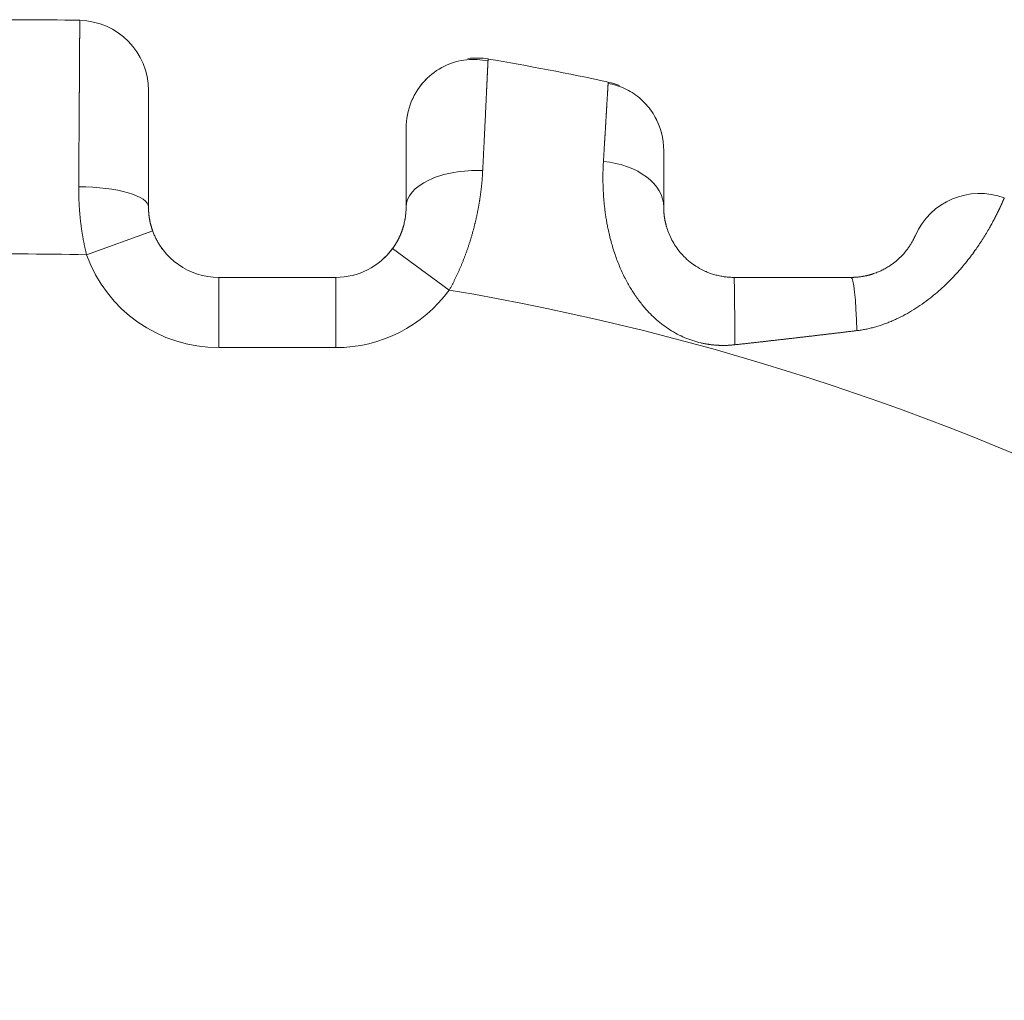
# Model space of a CAD drawing. Header units: millimetres. Extents: x 25069 to 61396, y 8621 to 21558.
# Tile 598 of 656: x 58166 to 58187, y 16237 to 16258. Entities that reach past the tile are written whole.
import ezdxf

# ---------------------------------------------------------------- set-up
doc = ezdxf.new("R2010")
doc.units = ezdxf.units.MM
doc.layers.add('10', color=7, linetype='Continuous')

msp = doc.modelspace()

# ---------------------------------------------------------------- linework, layer by layer
at = {"layer": '10', "color": 7, "linetype": 'Continuous', "lineweight": 20}
for p, q in [((58168.89, 16253.118), (58167.479, 16252.609)), ((58174.011, 16252.743), (58175.222, 16251.858)), ((58172.8, 16252.128), (58170.3, 16252.128)), ((58170.3, 16252.128), (58170.3, 16250.628)), ((58170.3, 16252.128), (58172.8, 16252.128)), ((58172.8, 16252.128), (58172.8, 16250.628)), ((58172.8, 16250.628), (58170.3, 16250.628))]:
    msp.add_line(p, q, dxfattribs=at)
for centre, radius, start, end in [((58166.05, 16197.628), 60, 88.77564, 91.22436), ((58166.05, 16197.628), 60, 88.77564, 91.22436), ((58167.3, 16256.114), 1.5, 0, 88.7756), ((58175.8, 16255.31), 1.5, 80.4059, 96.9354), ((58166.05, 16197.628), 60, 77.91228, 80.40593), ((58166.05, 16197.628), 60, 77.91271, 80.40593), ((58175.8, 16255.31), 1.5, 135.6542, 180), ((58178.3, 16254.831), 1.5, 68.3453, 77.9127), ((58178.3, 16254.831), 1.5, 0, 29.6811), ((58186.546, 16252.42), 1.5, 69.4907, 156.2549), ((58170.3, 16253.628), 1.5, 199.8474, 270), ((58170.3, 16253.628), 1.5, 199.8474, 270), ((58166.05, 16197.628), 55, 88.512, 91.488), ((58172.8, 16253.628), 1.5, 270, 323.8387), ((58172.8, 16253.628), 1.5, 270, 323.8387), ((58170.3, 16253.628), 3, 199.8474, 270), ((58172.8, 16253.628), 3, 270, 323.8387), ((58166.05, 16197.628), 55, 45.2653, 80.4002)]:
    msp.add_arc(centre, radius, start, end, dxfattribs=at)
for centre, major_axis, ratio, start_param, end_param in [((58178.3, 16253.628), (-1.5, 0), 0.655346, 3.141593, 4.570002), ((58175.8, 16253.628), (-1.5, 0), 0.520736, 4.621972, 6.283185), ((58167.3, 16253.628), (1.5, 0), 0.289634, 0, 1.564331), ((58181.3, 16250.628), (0, -1.5), 0.01189, 1.612094, 3.141593), ((58183.8, 16250.628), (0, -1.5), 0.083537, 1.815244, 3.141593)]:
    msp.add_ellipse(centre, major_axis=major_axis, ratio=ratio, start_param=start_param, end_param=end_param, dxfattribs=at)
for points, knots in [([(58167.31, 16254.062), (58167.31, 16254.074), (58167.31, 16254.096), (58167.311, 16254.13), (58167.311, 16254.164), (58167.311, 16254.197), (58167.311, 16254.231), (58167.311, 16254.264), (58167.312, 16254.298), (58167.312, 16254.331), (58167.312, 16254.364), (58167.312, 16254.397), (58167.313, 16254.429), (58167.313, 16254.462), (58167.313, 16254.495), (58167.313, 16254.527), (58167.313, 16254.559), (58167.314, 16254.592), (58167.314, 16254.624), (58167.314, 16254.656), (58167.314, 16254.687), (58167.314, 16254.719), (58167.315, 16254.75), (58167.315, 16254.782), (58167.315, 16254.813), (58167.315, 16254.844), (58167.316, 16254.875), (58167.316, 16254.906), (58167.316, 16254.937), (58167.316, 16254.967), (58167.316, 16254.998), (58167.317, 16255.028), (58167.317, 16255.058), (58167.317, 16255.088), (58167.317, 16255.118), (58167.317, 16255.147), (58167.318, 16255.177), (58167.318, 16255.206), (58167.318, 16255.235), (58167.318, 16255.264), (58167.318, 16255.293), (58167.319, 16255.322), (58167.319, 16255.351), (58167.319, 16255.379), (58167.319, 16255.407), (58167.319, 16255.435), (58167.319, 16255.463), (58167.32, 16255.491), (58167.32, 16255.519), (58167.32, 16255.546), (58167.32, 16255.573), (58167.32, 16255.601), (58167.321, 16255.628), (58167.321, 16255.654), (58167.321, 16255.681), (58167.321, 16255.707), (58167.321, 16255.734), (58167.321, 16255.76), (58167.322, 16255.786), (58167.322, 16255.812), (58167.322, 16255.837), (58167.322, 16255.863), (58167.322, 16255.888), (58167.322, 16255.913), (58167.323, 16255.938), (58167.323, 16255.963), (58167.323, 16255.987), (58167.323, 16256.012), (58167.323, 16256.036), (58167.323, 16256.06), (58167.324, 16256.084), (58167.324, 16256.108), (58167.324, 16256.131), (58167.324, 16256.155), (58167.324, 16256.178), (58167.324, 16256.201), (58167.324, 16256.223), (58167.325, 16256.246), (58167.325, 16256.269), (58167.325, 16256.291), (58167.325, 16256.313), (58167.325, 16256.335), (58167.325, 16256.357), (58167.325, 16256.378), (58167.326, 16256.399), (58167.326, 16256.421), (58167.326, 16256.442), (58167.326, 16256.462), (58167.326, 16256.483), (58167.326, 16256.503), (58167.326, 16256.524), (58167.327, 16256.544), (58167.327, 16256.564), (58167.327, 16256.583), (58167.327, 16256.603), (58167.327, 16256.622), (58167.327, 16256.641), (58167.327, 16256.66), (58167.327, 16256.679), (58167.327, 16256.697), (58167.328, 16256.716), (58167.328, 16256.734), (58167.328, 16256.752), (58167.328, 16256.77), (58167.328, 16256.787), (58167.328, 16256.805), (58167.328, 16256.822), (58167.328, 16256.839), (58167.328, 16256.856), (58167.329, 16256.873), (58167.329, 16256.889), (58167.329, 16256.905), (58167.329, 16256.921), (58167.329, 16256.937), (58167.329, 16256.953), (58167.329, 16256.969), (58167.329, 16256.984), (58167.329, 16256.999), (58167.329, 16257.014), (58167.329, 16257.029), (58167.33, 16257.043), (58167.33, 16257.058), (58167.33, 16257.072), (58167.33, 16257.086), (58167.33, 16257.1), (58167.33, 16257.114), (58167.33, 16257.127), (58167.33, 16257.14), (58167.33, 16257.153), (58167.33, 16257.166), (58167.33, 16257.179), (58167.33, 16257.191), (58167.33, 16257.204), (58167.33, 16257.216), (58167.331, 16257.228), (58167.331, 16257.24), (58167.331, 16257.251), (58167.331, 16257.263), (58167.331, 16257.274), (58167.331, 16257.285), (58167.331, 16257.296), (58167.331, 16257.306), (58167.331, 16257.317), (58167.331, 16257.327), (58167.331, 16257.337), (58167.331, 16257.347), (58167.331, 16257.356), (58167.331, 16257.366), (58167.331, 16257.375), (58167.331, 16257.384), (58167.331, 16257.393), (58167.331, 16257.402), (58167.332, 16257.411), (58167.332, 16257.419), (58167.332, 16257.427), (58167.332, 16257.435), (58167.332, 16257.443), (58167.332, 16257.451), (58167.332, 16257.458), (58167.332, 16257.466), (58167.332, 16257.473), (58167.332, 16257.48), (58167.332, 16257.487), (58167.332, 16257.493), (58167.332, 16257.5), (58167.332, 16257.506), (58167.332, 16257.512), (58167.332, 16257.518), (58167.332, 16257.523), (58167.332, 16257.529), (58167.332, 16257.534), (58167.332, 16257.539), (58167.332, 16257.544), (58167.332, 16257.549), (58167.332, 16257.554), (58167.332, 16257.558), (58167.332, 16257.562), (58167.332, 16257.567), (58167.332, 16257.57), (58167.332, 16257.574), (58167.332, 16257.578), (58167.332, 16257.581), (58167.332, 16257.584), (58167.332, 16257.588), (58167.332, 16257.59), (58167.332, 16257.593), (58167.332, 16257.596), (58167.332, 16257.598), (58167.332, 16257.6), (58167.332, 16257.602), (58167.332, 16257.604), (58167.332, 16257.606), (58167.332, 16257.608), (58167.332, 16257.609), (58167.332, 16257.61), (58167.332, 16257.611), (58167.332, 16257.612), (58167.332, 16257.613), (58167.332, 16257.613), (58167.332, 16257.614), (58167.332, 16257.614), (58167.332, 16257.614), (58167.332, 16257.614)], [0, 0, 0, 0, 0.005562, 0.011119, 0.016671, 0.022216, 0.027756, 0.03329, 0.038819, 0.044342, 0.049859, 0.05537, 0.060876, 0.066377, 0.071871, 0.07736, 0.082844, 0.088321, 0.093793, 0.09926, 0.104721, 0.110176, 0.115625, 0.121069, 0.126507, 0.131939, 0.137366, 0.142787, 0.148203, 0.153613, 0.159017, 0.164415, 0.169808, 0.175195, 0.180577, 0.185953, 0.191323, 0.196688, 0.202047, 0.2074, 0.212748, 0.21809, 0.223426, 0.228757, 0.234082, 0.239401, 0.244715, 0.250023, 0.255325, 0.260622, 0.265913, 0.271198, 0.276478, 0.281752, 0.287021, 0.292284, 0.297541, 0.302792, 0.308038, 0.313279, 0.318513, 0.323742, 0.328965, 0.334183, 0.339395, 0.344601, 0.349802, 0.354997, 0.360186, 0.36537, 0.370548, 0.37572, 0.380887, 0.386048, 0.391203, 0.396353, 0.401497, 0.406636, 0.411769, 0.416896, 0.422017, 0.427133, 0.432243, 0.437348, 0.442447, 0.44754, 0.452627, 0.457709, 0.462786, 0.467856, 0.472921, 0.477981, 0.483034, 0.488082, 0.493125, 0.498161, 0.503192, 0.508218, 0.513237, 0.518252, 0.52326, 0.528263, 0.53326, 0.538251, 0.543237, 0.548217, 0.553192, 0.558161, 0.563124, 0.568082, 0.573033, 0.57798, 0.58292, 0.587855, 0.592785, 0.597708, 0.602626, 0.607539, 0.612445, 0.617346, 0.622242, 0.627131, 0.632016, 0.636894, 0.641767, 0.646634, 0.651495, 0.656351, 0.661201, 0.666046, 0.670885, 0.675718, 0.680546, 0.685367, 0.690184, 0.694994, 0.699799, 0.704599, 0.709392, 0.71418, 0.718963, 0.723739, 0.72851, 0.733276, 0.738035, 0.74279, 0.747538, 0.752281, 0.757018, 0.761749, 0.766475, 0.771195, 0.77591, 0.780619, 0.785322, 0.79002, 0.794712, 0.799398, 0.804078, 0.808753, 0.813423, 0.818086, 0.822744, 0.827397, 0.832044, 0.836685, 0.84132, 0.84595, 0.850574, 0.855192, 0.859805, 0.864412, 0.869014, 0.87361, 0.8782, 0.882784, 0.887363, 0.891937, 0.896504, 0.901066, 0.905623, 0.910173, 0.914718, 0.919258, 0.923791, 0.928319, 0.932842, 0.937359, 0.94187, 0.946375, 0.950875, 0.955369, 0.959858, 0.96434, 0.968818, 0.973289, 0.977755, 0.982215, 0.98667, 0.991119, 0.995562, 1, 1, 1, 1]), ([(58176.049, 16256.748), (58175.895, 16256.78), (58175.582, 16256.797), (58175.102, 16256.662), (58174.685, 16256.355), (58174.499, 16256.073), (58174.427, 16255.912)], [0, 0, 0, 0, 0.232563, 0.484871, 0.745469, 1, 1, 1, 1]), ([(58176.05, 16256.789), (58176.05, 16256.789), (58176.05, 16256.788), (58176.05, 16256.788), (58176.05, 16256.788), (58176.05, 16256.787), (58176.05, 16256.786), (58176.05, 16256.785), (58176.05, 16256.783), (58176.05, 16256.781), (58176.05, 16256.779), (58176.05, 16256.777), (58176.05, 16256.775), (58176.05, 16256.772), (58176.05, 16256.77), (58176.049, 16256.766), (58176.049, 16256.763), (58176.049, 16256.76), (58176.049, 16256.756), (58176.049, 16256.752), (58176.049, 16256.748), (58176.048, 16256.743), (58176.048, 16256.739), (58176.048, 16256.734), (58176.048, 16256.729), (58176.047, 16256.723), (58176.047, 16256.718), (58176.047, 16256.712), (58176.047, 16256.706), (58176.046, 16256.7), (58176.046, 16256.693), (58176.046, 16256.687), (58176.045, 16256.68), (58176.045, 16256.673), (58176.045, 16256.665), (58176.044, 16256.658), (58176.044, 16256.65), (58176.044, 16256.642), (58176.043, 16256.633), (58176.043, 16256.625), (58176.042, 16256.616), (58176.042, 16256.607), (58176.042, 16256.598), (58176.041, 16256.588), (58176.041, 16256.579), (58176.04, 16256.569), (58176.04, 16256.559), (58176.039, 16256.548), (58176.039, 16256.538), (58176.038, 16256.527), (58176.038, 16256.516), (58176.037, 16256.505), (58176.037, 16256.493), (58176.036, 16256.482), (58176.036, 16256.47), (58176.035, 16256.458), (58176.034, 16256.445), (58176.034, 16256.433), (58176.033, 16256.42), (58176.033, 16256.407), (58176.032, 16256.394), (58176.031, 16256.38), (58176.031, 16256.367), (58176.03, 16256.353), (58176.029, 16256.339), (58176.029, 16256.324), (58176.028, 16256.31), (58176.027, 16256.295), (58176.027, 16256.28), (58176.026, 16256.265), (58176.025, 16256.249), (58176.024, 16256.234), (58176.024, 16256.218), (58176.023, 16256.202), (58176.022, 16256.185), (58176.021, 16256.169), (58176.02, 16256.148), (58176.019, 16256.122), (58176.018, 16256.092), (58176.016, 16256.061), (58176.015, 16256.029), (58176.013, 16255.996), (58176.011, 16255.963), (58176.01, 16255.928), (58176.008, 16255.894), (58176.007, 16255.858), (58176.005, 16255.822), (58176.003, 16255.785), (58176.001, 16255.747), (58175.999, 16255.709), (58175.998, 16255.67), (58175.996, 16255.63), (58175.994, 16255.589), (58175.992, 16255.548), (58175.99, 16255.506), (58175.988, 16255.463), (58175.986, 16255.42), (58175.983, 16255.375), (58175.981, 16255.331), (58175.979, 16255.285), (58175.977, 16255.239), (58175.974, 16255.192), (58175.972, 16255.144), (58175.97, 16255.096), (58175.967, 16255.047), (58175.965, 16254.997), (58175.963, 16254.946), (58175.96, 16254.895), (58175.957, 16254.844), (58175.955, 16254.791), (58175.952, 16254.738), (58175.95, 16254.684), (58175.947, 16254.63), (58175.944, 16254.575), (58175.941, 16254.519), (58175.939, 16254.463), (58175.937, 16254.425), (58175.936, 16254.406)], [0, 0, 0, 0, 0.006563, 0.013128, 0.019696, 0.026267, 0.03284, 0.039415, 0.045994, 0.052574, 0.059158, 0.065743, 0.072332, 0.078923, 0.085517, 0.092113, 0.098712, 0.105313, 0.111917, 0.118524, 0.125133, 0.131745, 0.138359, 0.144977, 0.151596, 0.158219, 0.164844, 0.171472, 0.178102, 0.184735, 0.191371, 0.198009, 0.20465, 0.211294, 0.21794, 0.224589, 0.231241, 0.237895, 0.244552, 0.251212, 0.257874, 0.264539, 0.271207, 0.277878, 0.284551, 0.291227, 0.297906, 0.304588, 0.311272, 0.317959, 0.324648, 0.331341, 0.338036, 0.344734, 0.351435, 0.358138, 0.364844, 0.371553, 0.378265, 0.38498, 0.391697, 0.398417, 0.40514, 0.411866, 0.418594, 0.425325, 0.432059, 0.438796, 0.445536, 0.452279, 0.459024, 0.465772, 0.472523, 0.479277, 0.486033, 0.492793, 0.499555, 0.511379, 0.523238, 0.535132, 0.547061, 0.559026, 0.571025, 0.583059, 0.595129, 0.607234, 0.619374, 0.631549, 0.643759, 0.656005, 0.668286, 0.680602, 0.692953, 0.70534, 0.717762, 0.730219, 0.742712, 0.75524, 0.767803, 0.780402, 0.793036, 0.805705, 0.81841, 0.83115, 0.843926, 0.856737, 0.869584, 0.882466, 0.895383, 0.908336, 0.921324, 0.934348, 0.947407, 0.960502, 0.973633, 0.986799, 1, 1, 1, 1]), ([(58178.513, 16254.601), (58178.514, 16254.609), (58178.515, 16254.626), (58178.516, 16254.65), (58178.518, 16254.675), (58178.519, 16254.699), (58178.521, 16254.723), (58178.522, 16254.747), (58178.524, 16254.771), (58178.525, 16254.795), (58178.526, 16254.818), (58178.528, 16254.841), (58178.529, 16254.865), (58178.531, 16254.887), (58178.532, 16254.91), (58178.533, 16254.933), (58178.535, 16254.955), (58178.536, 16254.977), (58178.537, 16254.999), (58178.539, 16255.021), (58178.54, 16255.043), (58178.541, 16255.064), (58178.543, 16255.086), (58178.544, 16255.107), (58178.545, 16255.128), (58178.546, 16255.148), (58178.548, 16255.169), (58178.549, 16255.189), (58178.55, 16255.21), (58178.551, 16255.23), (58178.553, 16255.249), (58178.554, 16255.269), (58178.555, 16255.289), (58178.556, 16255.308), (58178.557, 16255.327), (58178.558, 16255.346), (58178.559, 16255.365), (58178.561, 16255.383), (58178.562, 16255.401), (58178.563, 16255.42), (58178.564, 16255.438), (58178.565, 16255.455), (58178.566, 16255.473), (58178.567, 16255.49), (58178.568, 16255.508), (58178.569, 16255.525), (58178.57, 16255.542), (58178.571, 16255.558), (58178.572, 16255.575), (58178.573, 16255.591), (58178.574, 16255.607), (58178.575, 16255.623), (58178.576, 16255.639), (58178.577, 16255.654), (58178.578, 16255.67), (58178.578, 16255.685), (58178.579, 16255.7), (58178.58, 16255.714), (58178.581, 16255.729), (58178.582, 16255.743), (58178.583, 16255.758), (58178.584, 16255.772), (58178.584, 16255.785), (58178.585, 16255.799), (58178.586, 16255.813), (58178.587, 16255.826), (58178.588, 16255.839), (58178.589, 16255.857), (58178.59, 16255.88), (58178.592, 16255.907), (58178.593, 16255.934), (58178.595, 16255.959), (58178.596, 16255.984), (58178.598, 16256.007), (58178.599, 16256.03), (58178.6, 16256.052), (58178.601, 16256.073), (58178.603, 16256.093), (58178.604, 16256.112), (58178.605, 16256.13), (58178.606, 16256.147), (58178.607, 16256.163), (58178.608, 16256.179), (58178.608, 16256.193), (58178.609, 16256.207), (58178.61, 16256.219), (58178.611, 16256.231), (58178.611, 16256.242), (58178.612, 16256.251), (58178.612, 16256.26), (58178.613, 16256.268), (58178.613, 16256.275), (58178.614, 16256.281), (58178.614, 16256.286), (58178.614, 16256.29), (58178.614, 16256.294), (58178.614, 16256.296), (58178.615, 16256.297), (58178.615, 16256.297), (58178.615, 16256.298)], [0, 0, 0, 0, 0.007844, 0.01568, 0.023508, 0.031327, 0.039137, 0.046939, 0.054733, 0.062518, 0.070294, 0.078062, 0.085822, 0.093573, 0.101315, 0.109049, 0.116775, 0.124492, 0.132201, 0.139901, 0.147593, 0.155277, 0.162952, 0.170618, 0.178276, 0.185926, 0.193567, 0.2012, 0.208825, 0.216441, 0.224048, 0.231647, 0.239238, 0.246821, 0.254395, 0.26196, 0.269517, 0.277066, 0.284607, 0.292139, 0.299663, 0.307178, 0.314685, 0.322184, 0.329674, 0.337156, 0.34463, 0.352095, 0.359552, 0.367001, 0.374441, 0.381873, 0.389297, 0.396712, 0.404119, 0.411518, 0.418909, 0.426291, 0.433665, 0.441031, 0.448388, 0.455737, 0.463078, 0.470411, 0.477735, 0.485051, 0.492359, 0.499659, 0.515971, 0.532271, 0.548559, 0.564835, 0.581099, 0.597351, 0.613592, 0.62982, 0.646037, 0.662243, 0.678437, 0.694619, 0.710791, 0.72695, 0.743099, 0.759236, 0.775363, 0.791478, 0.807582, 0.823675, 0.839758, 0.855829, 0.87189, 0.887941, 0.90398, 0.920009, 0.936028, 0.952036, 0.968035, 0.984022, 1, 1, 1, 1]), ([(58179.72, 16255.317), (58179.675, 16255.443), (58179.559, 16255.677), (58179.296, 16255.97), (58178.97, 16256.175), (58178.735, 16256.248), (58178.613, 16256.269)], [0, 0, 0, 0, 0.251361, 0.507073, 0.759014, 1, 1, 1, 1]), ([(58168.8, 16256.114), (58168.8, 16256.114), (58168.8, 16256.055), (58168.8, 16255.82), (58168.8, 16255.65), (58168.8, 16255.314), (58168.8, 16255.192), (58168.8, 16254.924), (58168.8, 16254.779), (58168.8, 16254.476), (58168.8, 16254.317), (58168.8, 16253.983), (58168.8, 16253.807), (58168.8, 16253.628)], [0, 0, 0, 0, 0.25, 0.25, 0.5, 0.5, 0.625, 0.625, 0.75, 0.75, 0.875, 0.875, 1, 1, 1, 1]), ([(58174.3, 16253.628), (58174.3, 16253.884), (58174.3, 16254.116), (58174.3, 16254.53), (58174.3, 16254.712), (58174.3, 16254.931), (58174.3, 16254.996), (58174.3, 16255.109), (58174.3, 16255.157), (58174.3, 16255.271), (58174.3, 16255.309), (58174.3, 16255.31)], [0, 0, 0, 0, 0.250081, 0.250081, 0.500163, 0.500163, 0.625203, 0.625203, 0.750244, 0.750244, 1, 1, 1, 1]), ([(58179.8, 16254.831), (58179.8, 16254.831), (58179.8, 16254.803), (58179.8, 16254.696), (58179.8, 16254.617), (58179.8, 16254.41), (58179.8, 16254.281), (58179.8, 16253.984), (58179.8, 16253.816), (58179.8, 16253.628)], [0, 0, 0, 0, 0.25, 0.25, 0.5, 0.5, 0.75, 0.75, 1, 1, 1, 1]), ([(58181.318, 16250.69), (58181.31, 16250.689), (58181.294, 16250.687), (58181.27, 16250.685), (58181.246, 16250.683), (58181.223, 16250.681), (58181.199, 16250.68), (58181.175, 16250.678), (58181.151, 16250.677), (58181.128, 16250.677), (58181.104, 16250.676), (58181.08, 16250.676), (58181.057, 16250.676), (58181.033, 16250.676), (58181.01, 16250.677), (58180.987, 16250.677), (58180.963, 16250.679), (58180.94, 16250.68), (58180.917, 16250.681), (58180.893, 16250.683), (58180.87, 16250.685), (58180.847, 16250.687), (58180.824, 16250.69), (58180.801, 16250.693), (58180.778, 16250.696), (58180.755, 16250.699), (58180.732, 16250.703), (58180.709, 16250.707), (58180.686, 16250.711), (58180.664, 16250.715), (58180.641, 16250.72), (58180.618, 16250.724), (58180.544, 16250.741), (58180.421, 16250.775), (58180.251, 16250.838), (58180.087, 16250.917), (58179.931, 16251.008), (58179.784, 16251.11), (58179.645, 16251.223), (58179.513, 16251.348), (58179.378, 16251.495), (58179.241, 16251.668), (58179.108, 16251.868), (58178.983, 16252.088), (58178.869, 16252.328), (58178.768, 16252.587), (58178.683, 16252.856), (58178.634, 16253.055), (58178.608, 16253.18), (58178.598, 16253.229), (58178.589, 16253.279), (58178.58, 16253.329), (58178.572, 16253.379), (58178.564, 16253.43), (58178.556, 16253.48), (58178.549, 16253.531), (58178.543, 16253.582), (58178.537, 16253.633), (58178.531, 16253.684), (58178.526, 16253.735), (58178.522, 16253.786), (58178.518, 16253.837), (58178.514, 16253.888), (58178.511, 16253.94), (58178.509, 16253.991), (58178.507, 16254.042), (58178.505, 16254.094), (58178.504, 16254.145), (58178.503, 16254.196), (58178.503, 16254.247), (58178.503, 16254.298), (58178.503, 16254.349), (58178.505, 16254.4), (58178.506, 16254.45), (58178.508, 16254.501), (58178.51, 16254.551), (58178.512, 16254.584), (58178.513, 16254.601)], [0, 0, 0, 0, 0.004171, 0.00833, 0.012477, 0.016612, 0.020736, 0.024849, 0.028952, 0.033046, 0.037131, 0.041207, 0.045275, 0.049336, 0.05339, 0.057438, 0.061479, 0.065515, 0.069547, 0.073574, 0.077598, 0.081618, 0.085636, 0.089652, 0.093666, 0.097679, 0.101692, 0.105705, 0.109719, 0.113733, 0.11775, 0.121769, 0.125791, 0.157, 0.188149, 0.219499, 0.251309, 0.281747, 0.312522, 0.343828, 0.375843, 0.416518, 0.458091, 0.500843, 0.548782, 0.597851, 0.648333, 0.700489, 0.709826, 0.719223, 0.728683, 0.738205, 0.747792, 0.757445, 0.767164, 0.776951, 0.786807, 0.796734, 0.806731, 0.816801, 0.826945, 0.837162, 0.847456, 0.857825, 0.868272, 0.878797, 0.889402, 0.900087, 0.910852, 0.9217, 0.932631, 0.943645, 0.954744, 0.965928, 0.977198, 0.988555, 1, 1, 1, 1]), ([(58175.936, 16254.406), (58175.935, 16254.396), (58175.934, 16254.378), (58175.933, 16254.35), (58175.931, 16254.322), (58175.929, 16254.294), (58175.927, 16254.266), (58175.925, 16254.238), (58175.923, 16254.211), (58175.921, 16254.183), (58175.918, 16254.155), (58175.915, 16254.127), (58175.913, 16254.099), (58175.91, 16254.071), (58175.907, 16254.043), (58175.903, 16254.015), (58175.9, 16253.988), (58175.897, 16253.96), (58175.893, 16253.932), (58175.889, 16253.904), (58175.886, 16253.876), (58175.882, 16253.849), (58175.878, 16253.821), (58175.873, 16253.793), (58175.869, 16253.766), (58175.865, 16253.738), (58175.86, 16253.711), (58175.855, 16253.683), (58175.851, 16253.656), (58175.846, 16253.628), (58175.841, 16253.601), (58175.835, 16253.573), (58175.83, 16253.546), (58175.825, 16253.519), (58175.819, 16253.491), (58175.814, 16253.464), (58175.808, 16253.437), (58175.802, 16253.41), (58175.796, 16253.383), (58175.79, 16253.356), (58175.783, 16253.329), (58175.777, 16253.302), (58175.771, 16253.275), (58175.764, 16253.248), (58175.757, 16253.222), (58175.75, 16253.195), (58175.743, 16253.168), (58175.733, 16253.13), (58175.72, 16253.08), (58175.702, 16253.018), (58175.684, 16252.957), (58175.665, 16252.896), (58175.645, 16252.835), (58175.625, 16252.775), (58175.605, 16252.715), (58175.583, 16252.655), (58175.561, 16252.595), (58175.539, 16252.536), (58175.516, 16252.477), (58175.492, 16252.419), (58175.468, 16252.361), (58175.443, 16252.303), (58175.417, 16252.246), (58175.391, 16252.189), (58175.364, 16252.133), (58175.337, 16252.077), (58175.309, 16252.021), (58175.281, 16251.966), (58175.252, 16251.912), (58175.232, 16251.876), (58175.222, 16251.858)], [0, 0, 0, 0, 0.011641, 0.023246, 0.034815, 0.046346, 0.057842, 0.069302, 0.080726, 0.092114, 0.103467, 0.114784, 0.126066, 0.137313, 0.148525, 0.159703, 0.170846, 0.181955, 0.19303, 0.204071, 0.215078, 0.226052, 0.236992, 0.247899, 0.258773, 0.269614, 0.280423, 0.291199, 0.301942, 0.312654, 0.323334, 0.333982, 0.344599, 0.355184, 0.365739, 0.376262, 0.386755, 0.397217, 0.407649, 0.418051, 0.428423, 0.438766, 0.449079, 0.459362, 0.469617, 0.479843, 0.49004, 0.500209, 0.523882, 0.547446, 0.570903, 0.594256, 0.617507, 0.64066, 0.663718, 0.686682, 0.709556, 0.732342, 0.755044, 0.777664, 0.800205, 0.82267, 0.845062, 0.867384, 0.889638, 0.911827, 0.933955, 0.956025, 0.978039, 1, 1, 1, 1]), ([(58167.479, 16252.609), (58167.476, 16252.619), (58167.471, 16252.64), (58167.464, 16252.67), (58167.457, 16252.701), (58167.45, 16252.731), (58167.443, 16252.762), (58167.437, 16252.793), (58167.43, 16252.823), (58167.424, 16252.854), (58167.418, 16252.885), (58167.412, 16252.916), (58167.406, 16252.947), (58167.401, 16252.978), (58167.395, 16253.009), (58167.39, 16253.041), (58167.385, 16253.072), (58167.38, 16253.103), (58167.375, 16253.135), (58167.371, 16253.166), (58167.366, 16253.198), (58167.362, 16253.229), (58167.358, 16253.261), (58167.354, 16253.292), (58167.35, 16253.324), (58167.347, 16253.356), (58167.343, 16253.388), (58167.34, 16253.419), (58167.337, 16253.451), (58167.334, 16253.483), (58167.331, 16253.515), (58167.329, 16253.547), (58167.326, 16253.579), (58167.324, 16253.611), (58167.322, 16253.643), (58167.32, 16253.675), (58167.318, 16253.707), (58167.317, 16253.74), (58167.315, 16253.772), (58167.314, 16253.804), (58167.313, 16253.836), (58167.312, 16253.868), (58167.311, 16253.901), (58167.311, 16253.933), (58167.31, 16253.965), (58167.31, 16253.998), (58167.31, 16254.03), (58167.31, 16254.051), (58167.31, 16254.062)], [0, 0, 0, 0, 0.021012, 0.042047, 0.063105, 0.084187, 0.105294, 0.126427, 0.147586, 0.168771, 0.189984, 0.211225, 0.232494, 0.253793, 0.275122, 0.296482, 0.317873, 0.339296, 0.360751, 0.38224, 0.403763, 0.42532, 0.446912, 0.46854, 0.490205, 0.511906, 0.533646, 0.555424, 0.57724, 0.599097, 0.620993, 0.642931, 0.66491, 0.686931, 0.708995, 0.731103, 0.753254, 0.77545, 0.797691, 0.819978, 0.842312, 0.864693, 0.887121, 0.909598, 0.932123, 0.954699, 0.977324, 1, 1, 1, 1]), ([(58187.072, 16253.825), (58187.072, 16253.825), (58187.072, 16253.825), (58187.072, 16253.824), (58187.072, 16253.824), (58187.071, 16253.823), (58187.071, 16253.822), (58187.07, 16253.821), (58187.07, 16253.819), (58187.069, 16253.818), (58187.068, 16253.816), (58187.068, 16253.814), (58187.067, 16253.812), (58187.066, 16253.81), (58187.065, 16253.807), (58187.063, 16253.805), (58187.062, 16253.802), (58187.061, 16253.799), (58187.06, 16253.796), (58187.058, 16253.792), (58187.057, 16253.789), (58187.055, 16253.785), (58187.054, 16253.782), (58187.052, 16253.778), (58187.05, 16253.774), (58187.048, 16253.77), (58187.047, 16253.766), (58187.045, 16253.761), (58187.043, 16253.757), (58187.041, 16253.752), (58187.039, 16253.748), (58187.037, 16253.743), (58187.034, 16253.738), (58187.032, 16253.733), (58187.03, 16253.728), (58187.028, 16253.723), (58187.025, 16253.718), (58187.023, 16253.712), (58187.021, 16253.707), (58187.018, 16253.701), (58187.016, 16253.696), (58187.013, 16253.69), (58187.011, 16253.684), (58187.008, 16253.679), (58187.005, 16253.673), (58187.003, 16253.667), (58187, 16253.661), (58186.997, 16253.655), (58186.995, 16253.649), (58186.992, 16253.643), (58186.989, 16253.637), (58186.986, 16253.631), (58186.983, 16253.625), (58186.981, 16253.619), (58186.978, 16253.613), (58186.975, 16253.606), (58186.972, 16253.6), (58186.969, 16253.594), (58186.966, 16253.588), (58186.963, 16253.581), (58186.96, 16253.575), (58186.957, 16253.569), (58186.954, 16253.563), (58186.951, 16253.556), (58186.948, 16253.55), (58186.945, 16253.544), (58186.942, 16253.537), (58186.927, 16253.508), (58186.9, 16253.452), (58186.855, 16253.365), (58186.807, 16253.276), (58186.753, 16253.179), (58186.692, 16253.074), (58186.622, 16252.961), (58186.548, 16252.847), (58186.437, 16252.685), (58186.28, 16252.474), (58186.089, 16252.25), (58185.921, 16252.072), (58185.782, 16251.937), (58185.639, 16251.808), (58185.484, 16251.681), (58185.318, 16251.558), (58185.141, 16251.44), (58184.96, 16251.334), (58184.819, 16251.263), (58184.725, 16251.22), (58184.678, 16251.199), (58184.631, 16251.18), (58184.585, 16251.161), (58184.538, 16251.143), (58184.491, 16251.126), (58184.444, 16251.11), (58184.397, 16251.094), (58184.35, 16251.08), (58184.302, 16251.066), (58184.255, 16251.054), (58184.208, 16251.042), (58184.16, 16251.031), (58184.113, 16251.021), (58184.065, 16251.012), (58184.018, 16251.004), (58183.97, 16250.997), (58183.938, 16250.993), (58183.922, 16250.991)], [0, 0, 0, 0, 0.00484, 0.009648, 0.014424, 0.019167, 0.023878, 0.028557, 0.033203, 0.037817, 0.042399, 0.046948, 0.051464, 0.055949, 0.060401, 0.06482, 0.069208, 0.073563, 0.077885, 0.082175, 0.086433, 0.090659, 0.094852, 0.099012, 0.103141, 0.107237, 0.1113, 0.115332, 0.119331, 0.123297, 0.127231, 0.131133, 0.135003, 0.13884, 0.142645, 0.146417, 0.150157, 0.153865, 0.15754, 0.161183, 0.164794, 0.168372, 0.171918, 0.175432, 0.178913, 0.182362, 0.185779, 0.189163, 0.192515, 0.195835, 0.199122, 0.202377, 0.2056, 0.20879, 0.211948, 0.215073, 0.218167, 0.221228, 0.224256, 0.227252, 0.230216, 0.233148, 0.236047, 0.238914, 0.241749, 0.244551, 0.247322, 0.250059, 0.283869, 0.31597, 0.346368, 0.375067, 0.408087, 0.43981, 0.470249, 0.49942, 0.564277, 0.624945, 0.657468, 0.689052, 0.719765, 0.749681, 0.782129, 0.813664, 0.844409, 0.874503, 0.881837, 0.889115, 0.896339, 0.903512, 0.910636, 0.917714, 0.924748, 0.931741, 0.938695, 0.945613, 0.952498, 0.959353, 0.96618, 0.972982, 0.979762, 0.986523, 0.993268, 1, 1, 1, 1]), ([(58168.8, 16253.628), (58168.8, 16253.623), (58168.8, 16253.614), (58168.801, 16253.599), (58168.801, 16253.585), (58168.801, 16253.571), (58168.802, 16253.556), (58168.803, 16253.542), (58168.804, 16253.528), (58168.805, 16253.513), (58168.806, 16253.499), (58168.807, 16253.484), (58168.809, 16253.47), (58168.81, 16253.455), (58168.812, 16253.441), (58168.814, 16253.426), (58168.816, 16253.412), (58168.818, 16253.397), (58168.821, 16253.382), (58168.823, 16253.368), (58168.826, 16253.353), (58168.829, 16253.338), (58168.832, 16253.324), (58168.835, 16253.309), (58168.838, 16253.294), (58168.841, 16253.28), (58168.845, 16253.265), (58168.849, 16253.25), (58168.853, 16253.236), (58168.857, 16253.221), (58168.861, 16253.206), (58168.865, 16253.192), (58168.87, 16253.177), (58168.874, 16253.162), (58168.879, 16253.148), (58168.884, 16253.133), (58168.888, 16253.123), (58168.89, 16253.118)], [0, 0, 0, 0, 0.030155, 0.060144, 0.089974, 0.11965, 0.149178, 0.178566, 0.207819, 0.236943, 0.265945, 0.294832, 0.323611, 0.352287, 0.380869, 0.409362, 0.437774, 0.466112, 0.494382, 0.522592, 0.55075, 0.578861, 0.606935, 0.634976, 0.662994, 0.690996, 0.718987, 0.746977, 0.774973, 0.80298, 0.831008, 0.859063, 0.887153, 0.915284, 0.943464, 0.9717, 1, 1, 1, 1]), ([(58174.011, 16252.743), (58174.014, 16252.746), (58174.02, 16252.754), (58174.028, 16252.766), (58174.036, 16252.777), (58174.044, 16252.789), (58174.052, 16252.8), (58174.059, 16252.812), (58174.067, 16252.824), (58174.074, 16252.835), (58174.081, 16252.847), (58174.088, 16252.859), (58174.095, 16252.871), (58174.102, 16252.883), (58174.109, 16252.894), (58174.116, 16252.906), (58174.122, 16252.918), (58174.128, 16252.93), (58174.135, 16252.942), (58174.141, 16252.954), (58174.147, 16252.966), (58174.152, 16252.978), (58174.158, 16252.99), (58174.164, 16253.002), (58174.169, 16253.014), (58174.175, 16253.026), (58174.18, 16253.038), (58174.185, 16253.05), (58174.19, 16253.062), (58174.195, 16253.075), (58174.199, 16253.087), (58174.204, 16253.099), (58174.209, 16253.111), (58174.213, 16253.123), (58174.217, 16253.135), (58174.221, 16253.147), (58174.225, 16253.159), (58174.229, 16253.171), (58174.233, 16253.183), (58174.237, 16253.195), (58174.24, 16253.208), (58174.246, 16253.225), (58174.252, 16253.249), (58174.259, 16253.279), (58174.266, 16253.308), (58174.272, 16253.338), (58174.278, 16253.367), (58174.283, 16253.396), (58174.287, 16253.426), (58174.291, 16253.455), (58174.294, 16253.484), (58174.296, 16253.513), (58174.298, 16253.542), (58174.299, 16253.571), (58174.3, 16253.6), (58174.3, 16253.618), (58174.3, 16253.628)], [0, 0, 0, 0, 0.012604, 0.025174, 0.037712, 0.050221, 0.062703, 0.07516, 0.087594, 0.100009, 0.112406, 0.124788, 0.137157, 0.149516, 0.161866, 0.174211, 0.186553, 0.198894, 0.211237, 0.223583, 0.235937, 0.248299, 0.260672, 0.27306, 0.285463, 0.297885, 0.310328, 0.322794, 0.335285, 0.347805, 0.360354, 0.372937, 0.385554, 0.398208, 0.410902, 0.423637, 0.436416, 0.449241, 0.462114, 0.475037, 0.488012, 0.501043, 0.533168, 0.56574, 0.598784, 0.632325, 0.666389, 0.700999, 0.736178, 0.771946, 0.808324, 0.84533, 0.882984, 0.921303, 0.960303, 1, 1, 1, 1]), ([(58179.8, 16253.628), (58179.8, 16253.623), (58179.8, 16253.615), (58179.801, 16253.602), (58179.801, 16253.589), (58179.801, 16253.575), (58179.802, 16253.562), (58179.802, 16253.549), (58179.803, 16253.535), (58179.804, 16253.521), (58179.805, 16253.508), (58179.806, 16253.494), (58179.808, 16253.48), (58179.809, 16253.466), (58179.811, 16253.452), (58179.812, 16253.438), (58179.814, 16253.423), (58179.816, 16253.409), (58179.819, 16253.395), (58179.821, 16253.38), (58179.823, 16253.366), (58179.826, 16253.351), (58179.829, 16253.336), (58179.832, 16253.321), (58179.835, 16253.307), (58179.839, 16253.292), (58179.842, 16253.277), (58179.846, 16253.262), (58179.85, 16253.246), (58179.854, 16253.231), (58179.868, 16253.18), (58179.898, 16253.09), (58179.956, 16252.958), (58180.032, 16252.822), (58180.124, 16252.693), (58180.235, 16252.567), (58180.356, 16252.459), (58180.495, 16252.359), (58180.612, 16252.293), (58180.712, 16252.248), (58180.784, 16252.219), (58180.869, 16252.19), (58180.949, 16252.169), (58181.016, 16252.155), (58181.066, 16252.146), (58181.113, 16252.139), (58181.157, 16252.134), (58181.197, 16252.131), (58181.235, 16252.129), (58181.269, 16252.128), (58181.29, 16252.128), (58181.3, 16252.128)], [0, 0, 0, 0, 0.009568, 0.019058, 0.028473, 0.037812, 0.047077, 0.056267, 0.065386, 0.074432, 0.083408, 0.092314, 0.101151, 0.109921, 0.118624, 0.127261, 0.135834, 0.144344, 0.152792, 0.161178, 0.169505, 0.177774, 0.185985, 0.194141, 0.202241, 0.210289, 0.218285, 0.22623, 0.234127, 0.241976, 0.249779, 0.312907, 0.374555, 0.435887, 0.499593, 0.558624, 0.624669, 0.680562, 0.74967, 0.77379, 0.802602, 0.836104, 0.874297, 0.894345, 0.913155, 0.930726, 0.947058, 0.962152, 0.976006, 0.988622, 1, 1, 1, 1]), ([(58183.8, 16252.128), (58183.806, 16252.128), (58183.818, 16252.128), (58183.836, 16252.128), (58183.853, 16252.129), (58183.871, 16252.129), (58183.888, 16252.13), (58183.905, 16252.131), (58183.922, 16252.133), (58183.938, 16252.134), (58183.955, 16252.136), (58183.972, 16252.138), (58183.988, 16252.139), (58184.004, 16252.142), (58184.02, 16252.144), (58184.036, 16252.146), (58184.052, 16252.149), (58184.067, 16252.152), (58184.083, 16252.155), (58184.098, 16252.158), (58184.113, 16252.161), (58184.128, 16252.164), (58184.143, 16252.167), (58184.158, 16252.171), (58184.172, 16252.175), (58184.186, 16252.178), (58184.201, 16252.182), (58184.215, 16252.186), (58184.228, 16252.19), (58184.242, 16252.194), (58184.256, 16252.198), (58184.269, 16252.203), (58184.313, 16252.218), (58184.386, 16252.245), (58184.481, 16252.29), (58184.568, 16252.338), (58184.666, 16252.4), (58184.768, 16252.479), (58184.866, 16252.569), (58184.948, 16252.659), (58185.009, 16252.738), (58185.056, 16252.807), (58185.092, 16252.864), (58185.12, 16252.914), (58185.136, 16252.945), (58185.146, 16252.964), (58185.15, 16252.974), (58185.154, 16252.982), (58185.158, 16252.99), (58185.161, 16252.997), (58185.164, 16253.003), (58185.167, 16253.009), (58185.169, 16253.013), (58185.171, 16253.017), (58185.172, 16253.02), (58185.173, 16253.022), (58185.173, 16253.024), (58185.173, 16253.024), (58185.173, 16253.024)], [0, 0, 0, 0, 0.004362, 0.0087, 0.013013, 0.017302, 0.021568, 0.02581, 0.030029, 0.034226, 0.038401, 0.042553, 0.046685, 0.050795, 0.054884, 0.058953, 0.063003, 0.067033, 0.071043, 0.075036, 0.079009, 0.082966, 0.086904, 0.090826, 0.094731, 0.098621, 0.102494, 0.106353, 0.110197, 0.114027, 0.117843, 0.121646, 0.125437, 0.155968, 0.18683, 0.218266, 0.250503, 0.306456, 0.366327, 0.430776, 0.500331, 0.559417, 0.620615, 0.68409, 0.749989, 0.768903, 0.78786, 0.806863, 0.825914, 0.845017, 0.864173, 0.883386, 0.902658, 0.921992, 0.941391, 0.960857, 0.980392, 1, 1, 1, 1]), ([(58183.922, 16250.991), (58183.898, 16250.988), (58183.851, 16250.982), (58183.779, 16250.974), (58183.708, 16250.965), (58183.636, 16250.956), (58183.564, 16250.948), (58183.492, 16250.939), (58183.419, 16250.93), (58183.347, 16250.922), (58183.274, 16250.913), (58183.201, 16250.905), (58183.128, 16250.896), (58183.055, 16250.887), (58182.981, 16250.879), (58182.908, 16250.87), (58182.834, 16250.861), (58182.76, 16250.853), (58182.685, 16250.844), (58182.611, 16250.835), (58182.536, 16250.827), (58182.462, 16250.818), (58182.387, 16250.81), (58182.311, 16250.801), (58182.236, 16250.792), (58182.161, 16250.784), (58182.085, 16250.775), (58182.009, 16250.767), (58181.933, 16250.758), (58181.857, 16250.749), (58181.78, 16250.741), (58181.704, 16250.732), (58181.627, 16250.724), (58181.55, 16250.715), (58181.473, 16250.707), (58181.396, 16250.698), (58181.344, 16250.693), (58181.318, 16250.69)], [0, 0, 0, 0, 0.027475, 0.055015, 0.082618, 0.110286, 0.138019, 0.165815, 0.193676, 0.221601, 0.249591, 0.277645, 0.305764, 0.333946, 0.362194, 0.390506, 0.418882, 0.447323, 0.475829, 0.504399, 0.533034, 0.561734, 0.590498, 0.619327, 0.648221, 0.677179, 0.706202, 0.73529, 0.764443, 0.79366, 0.822943, 0.85229, 0.881702, 0.911179, 0.940721, 0.970328, 1, 1, 1, 1])]:
    msp.add_open_spline(points, degree=3, knots=knots, dxfattribs=at)
for points, weights in [([(58169.094, 16252.736), (58168.897, 16253.003), (58168.8, 16253.313), (58168.8, 16253.628)], [0.858285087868, 0.872679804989, 0.919918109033, 1]), ([(58174.3, 16253.628), (58174.3, 16253.199), (58174.127, 16252.794), (58173.785, 16252.496)], [1, 0.894232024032, 0.84575556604, 0.854570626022])]:
    msp.add_rational_spline(points, weights, degree=3, dxfattribs=at)
msp.add_open_spline([(58181.3, 16252.128), (58182.135, 16252.128), (58182.969, 16252.128), (58183.8, 16252.128)], degree=3, dxfattribs=at)

doc.saveas('drawing.dxf')
